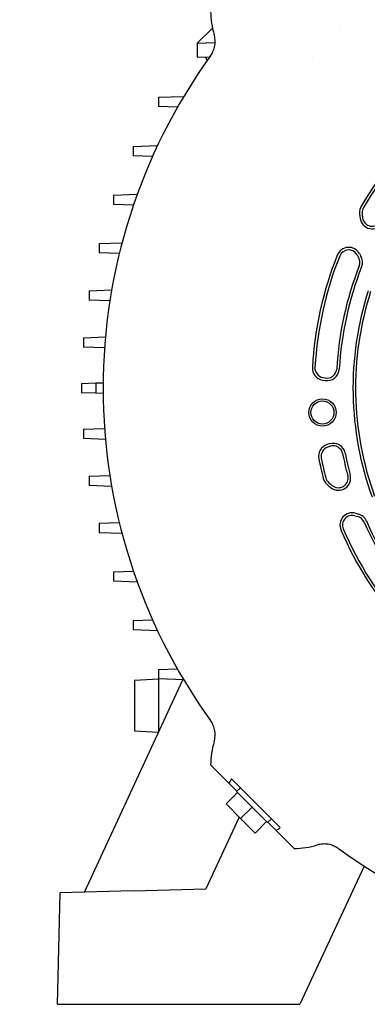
# Model space of a CAD drawing. Header units: inches. Extents: x 24 to 1128, y -69 to 748.
# Tile 262 of 656: x 392.4 to 398.04, y 284.05 to 300.03. Entities that reach past the tile are written whole.
import ezdxf

# ---------------------------------------------------------------- set-up
doc = ezdxf.new("R2010")
doc.units = ezdxf.units.IN
doc.header["$LTSCALE"] = 32
doc.header["$MEASUREMENT"] = 0
doc.layers.add('Visible (ANSI)', color=7, linetype='Continuous', lineweight=30)

msp = doc.modelspace()

# ---------------------------------------------------------------- linework, layer by layer
at = {"layer": 'Visible (ANSI)'}
for p, q in [((395.52665, 299.89042), (395.28034, 299.64412)), ((395.28034, 299.64412), (395.56975, 299.65422)), ((395.28034, 299.64412), (395.28034, 299.416)), ((395.47248, 299.40929), (395.28034, 299.416)), ((395.41476, 299.41131), (395.44126, 299.3654)), ((394.65143, 298.76667), (395.06056, 298.78096)), ((394.65143, 298.76667), (394.65143, 298.61459)), ((394.95721, 298.60392), (394.65143, 298.61459)), ((394.23934, 297.97011), (394.63494, 297.98392)), ((394.23934, 297.97011), (394.23934, 297.81803)), ((394.55364, 297.80706), (394.23934, 297.81803)), ((393.92086, 297.17928), (394.30515, 297.1927)), ((393.92086, 297.17928), (393.92086, 297.0272)), ((394.24298, 297.01595), (393.92086, 297.0272)), ((393.68405, 296.39238), (394.05849, 296.40546)), ((393.68405, 296.39238), (393.68405, 296.24031)), ((394.01358, 296.2288), (393.68405, 296.24031)), ((393.52453, 295.62778), (393.89036, 295.64056)), ((393.52453, 295.62778), (393.52453, 295.47571)), ((393.86111, 295.46395), (393.52453, 295.47571)), ((393.43105, 294.86478), (393.78896, 294.87728)), ((393.43105, 294.86478), (393.43105, 294.7127)), ((393.77468, 294.7007), (393.43105, 294.7127)), ((397.32012, 294.21847), (397.35915, 294.21152)), ((393.4012, 294.12221), (393.63206, 294.13027)), ((393.4012, 294.12221), (393.4012, 293.97013)), ((393.63206, 294.13027), (393.75183, 294.13445)), ((397.31282, 294.17747), (397.35185, 294.17051)), ((393.63206, 293.96207), (393.4012, 293.97013)), ((393.75183, 293.95789), (393.63206, 293.96207)), ((393.43105, 293.37964), (393.77468, 293.39164)), ((393.43105, 293.37964), (393.43105, 293.22756)), ((393.78896, 293.21506), (393.43105, 293.22756)), ((397.42381, 293.1414), (397.38613, 293.12908)), ((397.43675, 293.10181), (397.39907, 293.08949)), ((393.52453, 292.61663), (393.86111, 292.62839)), ((393.52453, 292.61663), (393.52453, 292.46456)), ((393.89036, 292.45178), (393.52453, 292.46456)), ((393.68405, 291.85203), (394.01358, 291.86354)), ((393.68405, 291.85203), (393.68405, 291.69996)), ((394.05849, 291.68688), (393.68405, 291.69996)), ((393.92086, 291.06514), (394.24298, 291.07639)), ((393.92086, 291.06514), (393.92086, 290.91306)), ((394.30515, 290.89964), (393.92086, 290.91306)), ((394.23934, 290.27431), (394.55364, 290.28528)), ((394.23934, 290.27431), (394.23934, 290.12223)), ((394.63494, 290.10842), (394.23934, 290.12223)), ((394.65143, 289.47774), (394.95721, 289.48842)), ((394.65143, 289.47774), (394.65143, 289.32567)), ((393.44863, 285.8675), (395.04513, 289.31192)), ((394.25773, 289.30503), (394.65143, 289.32567)), ((394.25773, 289.30503), (394.25773, 288.48315)), ((395.06056, 289.31138), (394.65143, 289.32567)), ((394.65143, 289.32567), (394.65143, 288.46252)), ((394.25773, 288.48315), (394.65143, 288.46252)), ((395.79311, 287.63583), (395.49714, 287.9318)), ((395.84266, 287.58629), (395.79311, 287.63583)), ((395.83493, 287.70537), (396.62733, 286.91297)), ((395.74674, 287.29803), (395.93326, 287.48455)), ((395.84266, 287.58629), (395.92351, 287.50543)), ((395.91794, 287.49986), (395.97919, 287.56111)), ((395.91794, 287.49986), (395.93326, 287.48455)), ((395.97667, 287.44114), (395.93326, 287.48455)), ((395.97667, 287.44114), (396.12647, 287.29133)), ((395.98337, 287.0614), (395.74674, 287.29803)), ((395.98337, 287.0614), (396.16989, 287.24792)), ((396.16989, 287.24792), (396.12647, 287.29133)), ((396.2133, 287.20451), (396.16989, 287.24792)), ((396.2133, 287.20451), (396.3631, 287.0547)), ((395.96212, 287.08264), (395.41956, 285.91911)), ((396.22, 286.82477), (395.98337, 287.0614)), ((396.22, 286.82477), (396.40652, 287.01129)), ((396.40652, 287.01129), (396.3631, 287.0547)), ((396.40652, 287.01129), (396.42183, 286.99598)), ((396.42183, 286.99598), (396.48307, 287.05723)), ((396.4274, 287.00155), (396.50825, 286.9207)), ((396.50825, 286.9207), (396.5578, 286.87115)), ((396.85377, 286.57518), (396.5578, 286.87115)), ((397.99045, 286.2892), (396.94451, 284.04617)), ((394.23724, 285.88815), (393.05493, 285.85719)), ((394.23724, 285.88815), (395.41956, 285.91911)), ((393.0075, 284.04617), (393.05493, 285.85719)), ((393.0075, 284.04617), (394.18901, 284.04617)), ((394.18901, 284.04617), (396.94451, 284.04617))]:
    msp.add_line(p, q, dxfattribs=at)
for radius in [0.22172, 0.18701]:
    msp.add_circle((397.31265, 293.6507), radius, dxfattribs=at)
for centre, radius, start, end in [((406.06336, 297.14139), 37.84893, 94.726002, 184.707209), ((406.06336, 297.14139), 37.59893, 94.726002, 184.707209), ((402.96813, 294.04617), 7.91339, 132.616535, 132.61838), ((402.96813, 294.04617), 9.21672, 144.17061, 215.82939), ((402.96813, 294.04617), 7.91339, 137.381619, 137.38342), ((402.96813, 294.04617), 5.82905, 113.254846, 149.56729), ((402.96813, 294.04617), 5.7874, 113.254846, 149.56729), ((398.11388, 296.89787), 0.19913, 149.56729, 183.783341), ((398.11388, 296.89787), 0.15748, 149.56729, 183.783341), ((399.25312, 296.97321), 1.34086, 183.783341, 187.175177), ((398.12033, 296.8306), 0.19913, 187.175177, 330.128247), ((399.25312, 296.97321), 1.29921, 183.783341, 187.175177), ((398.12033, 296.8306), 0.15748, 187.175177, 330.128247), ((397.73883, 296.13194), 0.19913, 29.054592, 158.254846), ((397.73883, 296.13194), 0.15748, 29.054592, 158.254846), ((402.96813, 294.04617), 5.82905, 158.254846, 176.666741), ((402.96813, 294.04617), 5.7874, 158.254846, 176.666741), ((399.25312, 296.97321), 1.5748, 209.054592, 210.719185), ((397.76391, 296.0883), 0.15748, 338.574992, 30.719185), ((399.25312, 296.97321), 1.53315, 209.054592, 210.719185), ((397.76391, 296.0883), 0.19913, 338.574992, 30.719185), ((402.96813, 294.04617), 5.43307, 158.574992, 176.714615), ((402.96813, 294.04617), 5.39142, 158.574992, 176.714615), ((402.96813, 294.04617), 5.15976, 162.181313, 200.021118), ((402.96813, 294.04617), 5.11811, 162.181313, 200.021118), ((397.34774, 294.37351), 0.19913, 176.666741, 259.900602), ((397.34774, 294.37351), 0.15748, 176.666741, 259.900602), ((397.38677, 294.36656), 0.19913, 259.900602, 356.714615), ((397.38677, 294.36656), 0.15748, 259.900602, 356.714615), ((397.44799, 292.9398), 0.19913, 108.099398, 191.333259), ((397.44799, 292.9398), 0.15748, 108.099398, 191.333259), ((397.48568, 292.95212), 0.19913, 11.285385, 108.099398), ((397.48568, 292.95212), 0.15748, 11.285385, 108.099398), ((402.96813, 294.04617), 5.7874, 191.333259, 194.56729), ((402.96813, 294.04617), 5.43307, 191.285385, 195.128247), ((402.96813, 294.04617), 5.39142, 191.285385, 195.128247), ((402.96813, 294.04617), 5.82905, 191.333259, 194.56729), ((397.5192, 292.63015), 0.15748, 194.56729, 228.783341), ((397.57133, 292.58714), 0.19913, 232.175177, 15.128247), ((397.57133, 292.58714), 0.15748, 232.175177, 15.128247), ((397.5192, 292.63015), 0.19913, 194.56729, 228.783341), ((398.27149, 293.48899), 1.34086, 228.783341, 232.175177), ((398.27149, 293.48899), 1.29921, 228.783341, 232.175177), ((397.7956, 291.82336), 0.19913, 74.054592, 203.254846), ((397.7956, 291.82336), 0.15748, 74.054592, 203.254846), ((398.27149, 293.48899), 1.5748, 254.054592, 255.719185), ((398.27149, 293.48899), 1.53315, 254.054592, 255.719185), ((397.84418, 291.81023), 0.15748, 23.574992, 75.719185), ((397.84418, 291.81023), 0.19913, 23.574992, 75.719185), ((402.96813, 294.04617), 5.43307, 203.574992, 240.128247), ((402.96813, 294.04617), 5.39142, 203.574992, 240.128247), ((402.96813, 294.04617), 5.82905, 203.254846, 239.56729), ((402.96813, 294.04617), 5.7874, 203.254846, 239.56729), ((402.96813, 294.04617), 9.21672, 234.17061, 305.82939)]:
    msp.add_arc(centre, radius, start, end, dxfattribs=at)
for centre, major_axis, ratio, start_param, end_param in [((396.82948, 300.16226), (-0.64068, 1.17715), 0.99242517, 1.07684006, 1.36157287), ((393.87735, 294.04609), (0, 11.54892), 0.02123973, 1.56350743, 1.57807169), ((396.82948, 287.93008), (0.64068, 1.17715), 0.99242517, 1.78001977, 2.06475257), ((396.85205, 287.90752), (1.17715, 0.64068), 0.99242517, 4.21843274, 4.50316555)]:
    msp.add_ellipse(centre, major_axis=major_axis, ratio=ratio, start_param=start_param, end_param=end_param, dxfattribs=at)
for points, knots in [([(395.49555, 299.4414), (395.51313, 299.46575), (395.52793, 299.49212), (395.55115, 299.54753), (395.55958, 299.57657), (395.56964, 299.63585), (395.57126, 299.66609), (395.56758, 299.72615), (395.56228, 299.75597), (395.55366, 299.78479)], [0, 0, 0, 0, 0.228907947, 0.228907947, 0.457825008, 0.457825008, 0.687125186, 0.687125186, 0.916414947, 0.916414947, 0.916414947, 0.916414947]), ([(395.55366, 288.30755), (395.56227, 288.33633), (395.56756, 288.36609), (395.57126, 288.42606), (395.56966, 288.45626), (395.55964, 288.51555), (395.55121, 288.54463), (395.52797, 288.60014), (395.51316, 288.62655), (395.49555, 288.65094)], [0.000000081, 0.000000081, 0.000000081, 0.000000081, 0.228896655, 0.228896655, 0.45781631, 0.45781631, 0.687079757, 0.687079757, 0.916348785, 0.916348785, 0.916348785, 0.916348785]), ([(395.83493, 287.70537), (395.82668, 287.69259), (395.81916, 287.68046), (395.8054, 287.65747), (395.79903, 287.64641), (395.79311, 287.63583)], [0.000001, 0.000001, 0.000001, 0.000001, 0.301846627, 0.301846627, 0.603926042, 0.603926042, 0.603926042, 0.603926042]), ([(396.5578, 286.87115), (396.56838, 286.87706), (396.57944, 286.88344), (396.60242, 286.8972), (396.61456, 286.90471), (396.62733, 286.91297)], [0.000001, 0.000001, 0.000001, 0.000001, 0.301646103, 0.301646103, 0.603058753, 0.603058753, 0.603058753, 0.603058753]), ([(397.57291, 286.57359), (397.54855, 286.59117), (397.52218, 286.60596), (397.46677, 286.62919), (397.43773, 286.63762), (397.37845, 286.64768), (397.34821, 286.6493), (397.28815, 286.64562), (397.25833, 286.64032), (397.22951, 286.63169)], [0, 0, 0, 0, 0.228907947, 0.228907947, 0.457825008, 0.457825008, 0.687125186, 0.687125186, 0.916414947, 0.916414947, 0.916414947, 0.916414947])]:
    msp.add_open_spline(points, degree=3, knots=knots, dxfattribs=at)

doc.saveas('drawing.dxf')
